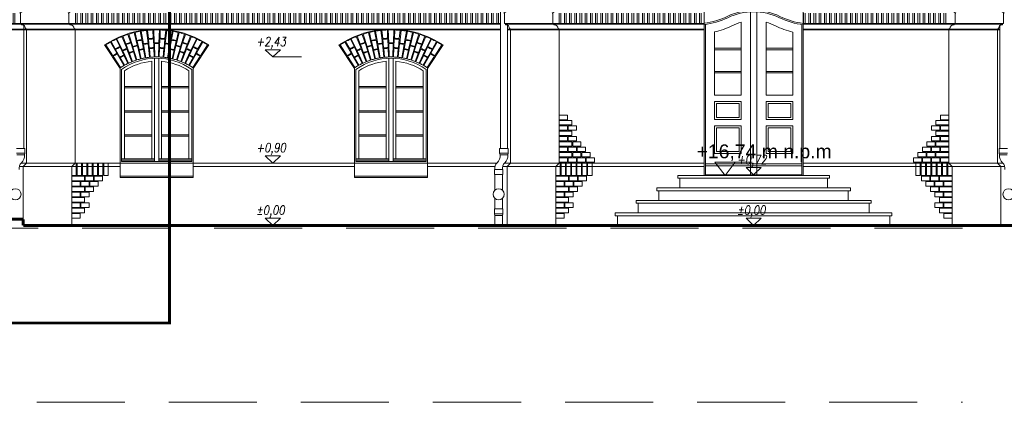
# Model space of a CAD drawing. Header units: millimetres. Extents: x 402 to 79005, y -7782 to 89952.
# Tile 381 of 426: x 46510 to 47930, y 29370 to 29922. Entities that reach past the tile are written whole.
import ezdxf

# ---------------------------------------------------------------- set-up
doc = ezdxf.new("R2010")
doc.units = ezdxf.units.MM
doc.header["$LTSCALE"] = 10
doc.linetypes.add('ACAD_ISO10W100', pattern=[18.5, 12, -3, 0.5, -3])
doc.linetypes.add('DASHED', pattern=[19.05, 12.7, -6.35])
doc.layers.get('0').update_dxf_attribs({"lineweight": 0})
for name, color, linetype, lineweight in [('0_A_GRANICA OPRACOWANIA', 1, 'Continuous', 0), ('kreski', 8, 'Continuous', 5), ('wzmiary', 1, 'ACAD_ISO10W100', 50)]:
    doc.layers.add(name, color=color, linetype=linetype, lineweight=lineweight)
doc.styles.add('ROMANS1', font='simplex.shx', dxfattribs={"width": 0.8, "oblique": 10})
doc.styles.add('ZAGOSP', font='txt', dxfattribs={"height": 0.8})

# ---------------------------------------------------------------- blocks, each defined once
blk = doc.blocks.new('A$C613D1E3E')
for p, q in [((39.1, 19.1), (-14.6, 19.1)), ((-14.6, 19.1), (0, 0)), ((14.6, 19.1), (0, 0))]:
    blk.add_line(p, q)
blk = doc.blocks.new('zw$5EF')
at = {"linetype": 'DASHED'}
for points in [[(712.2, -76), (712.2, -76), (-1766.2, -76)], [(-1766.2, -327), (-1766.2, -327), (712.2, -327)]]:
    blk.add_lwpolyline(points, dxfattribs=at)
blk.add_blockref('A$C613D1E3E', (369.5, 0))
at = {"insert": (523.4, 44.8, 0), "char_height": 20, "width": 434.431, "attachment_point": 3, "style": 'ZAGOSP'}
blk.add_mtext('{\\fArial|b0|i0|c238|p34;+16,74 m n.p.m}', dxfattribs=at)

msp = doc.modelspace()

# ---------------------------------------------------------------- hatches: boundary and pattern name
at = {"layer": 'kreski'}
h = msp.add_hatch(dxfattribs=at)
h.set_pattern_fill('ANSI32', color=8, scale=20, angle=45, style=0)
h.set_pattern_definition([(90, (45698.195, 31769.518), (-7.5, 1e-15), []), (90, (45700.695, 31772.018), (-7.5, 1e-15), [])])
h.paths.add_polyline_path([(45849.161, 29931.213), (45719.665, 29931.213), (45719.665, 29916.213), (45849.161, 29916.213)])
h.paths.add_polyline_path([(46506.05, 29931.213), (45933.28, 29931.213), (45933.28, 29916.213), (46506.05, 29916.213)])
h.paths.add_polyline_path([(46626.93, 29931.213), (46590.168, 29931.213), (46590.168, 29916.213), (46626.93, 29916.213)])
h.paths.add_polyline_path([(46944.614, 29931.213), (46626.93, 29931.213), (46626.93, 29916.213), (46944.614, 29916.213)])
h.paths.add_polyline_path([(47203.482, 29931.213), (46944.614, 29931.213), (46944.614, 29916.213), (47203.482, 29916.213)])
h.paths.add_polyline_path([(47497.172, 29931.213), (47288.172, 29931.213), (47288.172, 29916.213), (47497.172, 29916.213)])
h.paths.add_polyline_path([(47850.172, 29931.213), (47640.172, 29931.213), (47640.172, 29916.213), (47850.172, 29916.213)])

# ---------------------------------------------------------------- linework, layer by layer
for p, q in [((47497.172, 29959.703), (47497.172, 29697.213)), ((47640.172, 29959.703), (47640.172, 29697.213)), ((45933.28, 29916.213), (47203.482, 29916.213)), ((47203.482, 29915.213), (45933.28, 29915.213)), ((47203.482, 29908.213), (45933.28, 29908.213)), ((47203.482, 29907.213), (45933.28, 29907.213)), ((47209.172, 29916.213), (47497.172, 29916.213)), ((47497.172, 29915.213), (47210.672, 29915.213)), ((47497.172, 29908.213), (47213.482, 29908.213)), ((47497.172, 29907.213), (47213.482, 29907.213)), ((47497.172, 29916.213), (47432.172, 29916.213)), ((47499.172, 29915.144), (47499.172, 29697.213)), ((47638.172, 29914.814), (47638.172, 29697.213)), ((47640.172, 29916.213), (47705.172, 29916.213)), ((47640.172, 29916.213), (47929.172, 29916.213)), ((47640.172, 29915.213), (47927.672, 29915.213)), ((47640.172, 29908.213), (47923.862, 29908.213)), ((47640.172, 29907.213), (47923.862, 29907.213)), ((46655.168, 29694.213), (46655.168, 29852.543)), ((46760.168, 29694.213), (46760.168, 29852.543)), ((46993.168, 29694.213), (46993.168, 29852.543)), ((47098.168, 29694.213), (47098.168, 29852.543)), ((46760.168, 29799.693), (46760.168, 29807.373)), ((46505.371, 29736.356), (46517.771, 29736.356)), ((46505.371, 29729.478), (46517.771, 29729.478)), ((46506.071, 29726.814), (46517.071, 29726.814)), ((46517.771, 29729.478), (46517.071, 29726.814)), ((46517.771, 29736.356), (46517.771, 29729.478)), ((47202.379, 29736.356), (47202.379, 29729.478)), ((47202.379, 29736.356), (47214.779, 29736.356)), ((47202.379, 29729.478), (47203.079, 29726.814)), ((47202.379, 29729.478), (47214.779, 29729.478)), ((47203.079, 29726.814), (47214.079, 29726.814)), ((47214.779, 29729.478), (47214.079, 29726.814)), ((47214.779, 29736.356), (47214.779, 29729.478)), ((47934.965, 29736.356), (47922.565, 29736.356)), ((47922.565, 29736.356), (47922.565, 29729.478)), ((47922.565, 29729.478), (47923.265, 29726.814)), ((47934.965, 29729.478), (47922.565, 29729.478)), ((47934.265, 29726.814), (47923.265, 29726.814)), ((46655.168, 29710.213), (46509.664, 29710.213)), ((46655.168, 29715.213), (46512.21, 29715.213)), ((46655.168, 29715.213), (46760.168, 29715.213)), ((46993.168, 29715.213), (46760.168, 29715.213)), ((46993.168, 29710.213), (46760.168, 29710.213)), ((46993.168, 29715.213), (47098.168, 29715.213)), ((47198.217, 29715.213), (47098.168, 29715.213)), ((47195.671, 29710.213), (47098.168, 29710.213)), ((47497.172, 29710.213), (47206.671, 29710.213)), ((47497.172, 29715.213), (47209.217, 29715.213)), ((47928.127, 29715.213), (47640.172, 29715.213)), ((47930.673, 29710.213), (47640.172, 29710.213)), ((46760.168, 29694.213), (46655.168, 29694.213)), ((47098.168, 29694.213), (46993.168, 29694.213)), ((47195.392, 29705.802), (47194.692, 29705.802)), ((47194.692, 29705.802), (47194.692, 29698.802)), ((47194.692, 29698.802), (47207.092, 29698.802)), ((47195.392, 29705.802), (47206.392, 29705.802)), ((47195.392, 29698.802), (47195.392, 29675.856)), ((47206.392, 29705.802), (47207.092, 29705.802)), ((47206.392, 29698.802), (47206.392, 29676.136)), ((47207.092, 29705.802), (47207.092, 29698.802)), ((47459.172, 29697.213), (47568.672, 29697.213)), ((47459.172, 29693.213), (47459.172, 29697.213)), ((47678.172, 29697.213), (47568.672, 29697.213)), ((47678.172, 29693.213), (47678.172, 29697.213)), ((47459.172, 29693.213), (47568.672, 29693.213)), ((47462.172, 29679.213), (47462.172, 29693.213)), ((47678.172, 29693.213), (47568.672, 29693.213)), ((47675.172, 29679.213), (47675.172, 29693.213)), ((47568.672, 29679.213), (47429.172, 29679.213)), ((47429.172, 29679.213), (47429.172, 29675.213)), ((47568.672, 29675.213), (47429.172, 29675.213)), ((47432.172, 29675.213), (47432.172, 29661.213)), ((47568.672, 29679.213), (47459.172, 29679.213)), ((47568.672, 29679.213), (47678.172, 29679.213)), ((47568.672, 29679.213), (47708.172, 29679.213)), ((47568.672, 29675.213), (47708.172, 29675.213)), ((47705.172, 29675.213), (47705.172, 29661.213)), ((47708.172, 29679.213), (47708.172, 29675.213)), ((47195.392, 29664.534), (47195.392, 29649.181)), ((47206.392, 29664.254), (47206.392, 29649.181)), ((47568.672, 29661.213), (47399.172, 29661.213)), ((47399.172, 29661.213), (47399.172, 29657.213)), ((47568.672, 29657.213), (47399.172, 29657.213)), ((47402.172, 29657.213), (47402.172, 29643.213)), ((47429.172, 29661.213), (47568.672, 29661.213)), ((47708.172, 29661.213), (47568.672, 29661.213)), ((47568.672, 29661.213), (47738.172, 29661.213)), ((47568.672, 29657.213), (47738.172, 29657.213)), ((47735.172, 29657.213), (47735.172, 29643.213)), ((47738.172, 29661.213), (47738.172, 29657.213)), ((47195.392, 29649.181), (47194.692, 29649.181)), ((47194.692, 29649.181), (47194.692, 29642.181)), ((47194.692, 29642.181), (47195.392, 29639.517)), ((47194.692, 29642.181), (47207.092, 29642.181)), ((47195.392, 29649.181), (47206.392, 29649.181)), ((47195.392, 29639.517), (47195.392, 29625.213)), ((47195.392, 29639.517), (47206.392, 29639.517)), ((47206.392, 29649.181), (47207.092, 29649.181)), ((47207.092, 29642.181), (47206.392, 29639.517)), ((47206.392, 29639.517), (47206.392, 29625.213)), ((47207.092, 29649.181), (47207.092, 29642.181)), ((47568.672, 29643.213), (47369.172, 29643.213)), ((47369.172, 29643.213), (47369.172, 29639.213)), ((47568.672, 29639.213), (47369.172, 29639.213)), ((47372.172, 29639.213), (47372.172, 29625.213)), ((47399.172, 29643.213), (47568.672, 29643.213)), ((47738.172, 29643.213), (47568.672, 29643.213)), ((47568.672, 29643.213), (47768.172, 29643.213)), ((47568.672, 29639.213), (47768.172, 29639.213)), ((47765.172, 29639.213), (47765.172, 29625.213)), ((47768.172, 29643.213), (47768.172, 29639.213))]:
    msp.add_line(p, q)
at = {"color": 8}
for p, q in [((47497.172, 29907.213), (47432.172, 29907.213)), ((47640.172, 29907.213), (47705.172, 29907.213)), ((47638.172, 29714.213), (47499.172, 29714.213)), ((47638.172, 29711.213), (47499.172, 29711.213)), ((46760.168, 29696.213), (46655.168, 29696.213)), ((47098.168, 29696.213), (46993.168, 29696.213)), ((47638.172, 29698.213), (47499.172, 29698.213))]:
    msp.add_line(p, q, dxfattribs=at)
at = {"color": 7}
for p, q in [((46875.181, 29868.213), (46916.582, 29868.213)), ((46875.181, 29715.213), (46916.582, 29715.213)), ((47568.672, 29698.213), (47610.072, 29698.213)), ((46875.181, 29625.213), (46916.582, 29625.213))]:
    msp.add_line(p, q, dxfattribs=at)
for points in [[(47203.482, 29736.356), (47203.482, 31274.02), (47155.923, 31316.804), (47155.923, 31330.51)], [(46516.05, 29736.356), (46516.05, 29913.667)], [(46585.168, 29625.213), (46585.168, 29710.213), (46590.168, 29715.213), (46590.168, 29908.713)], [(47213.482, 29736.356), (47213.482, 29914.014)], [(47283.172, 29625.213), (47283.172, 29710.213), (47288.172, 29715.213), (47288.172, 29908.713)], [(47855.172, 29625.213), (47855.172, 29710.213), (47850.172, 29715.213), (47850.172, 29908.713)], [(47923.862, 29736.356), (47923.862, 29913.348)]]:
    msp.add_lwpolyline(points)
for points in [[(46520.165, 29907.213), (46520.165, 29908.713), (46518.665, 29908.713, 0.41421356), (46512.665, 29914.713), (46512.665, 29916.213), (46511.165, 29916.213), (46511.165, 29931.213), (46510.165, 29931.213), (46520.165, 29938.213)], [(47218.172, 29907.213), (47218.172, 29908.713), (47216.672, 29908.713, 0.41421356), (47210.672, 29914.713), (47210.672, 29916.213), (47209.172, 29916.213), (47209.172, 29931.213), (47208.172, 29931.213), (47218.172, 29938.213)], [(47920.172, 29907.213), (47920.172, 29908.713), (47921.672, 29908.713, -0.41421356), (47927.672, 29914.713), (47927.672, 29916.213), (47929.172, 29916.213), (47929.172, 29931.213), (47930.172, 29931.213), (47920.172, 29938.213)]]:
    msp.add_lwpolyline(points, format="xyb", dxfattribs=at)
for points in [[(46590.168, 29907.213), (46590.168, 29908.713), (46588.668, 29908.713, 0.41421356), (46582.668, 29914.713), (46582.668, 29916.213), (46581.168, 29916.213), (46581.168, 29931.213), (46580.168, 29931.213), (46590.168, 29938.213)], [(47288.172, 29907.213), (47288.172, 29908.713), (47286.672, 29908.713, 0.41421356), (47280.672, 29914.713), (47280.672, 29916.213), (47279.172, 29916.213), (47279.172, 29931.213), (47278.172, 29931.213), (47288.172, 29938.213)], [(47850.172, 29907.213), (47850.172, 29908.713), (47851.672, 29908.713, -0.41421356), (47857.672, 29914.713), (47857.672, 29916.213), (47859.172, 29916.213), (47859.172, 29931.213), (47860.172, 29931.213), (47850.172, 29938.213)]]:
    msp.add_lwpolyline(points, format="xyb")
at = {"color": 8}
for points in [[(47497.172, 29916.926, 0.08768499), (47530.654, 29926.602, -0.23216447), (47606.69, 29926.602, 0.08263312), (47640.172, 29916.561)], [(47497.172, 29914.915, 0.08821186), (47531.535, 29924.806, -0.23216447), (47605.809, 29924.806, 0.0832231), (47640.172, 29914.545)], [(47512.172, 29904.25, 0.05799338), (47537.263, 29913.136, -0.05029148), (47550.672, 29918.118)], [(47586.672, 29918.118, -0.05029148), (47600.081, 29913.136, 0.05506107), (47625.172, 29904.084, 0.05506107)]]:
    msp.add_lwpolyline(points, format="xyb", dxfattribs=at)
for points in [[(47564.172, 29933.308), (47564.172, 29698.213), (47573.172, 29698.213), (47573.172, 29933.308)], [(47499.172, 29915.144), (47499.172, 29697.213), (47638.172, 29697.213), (47638.172, 29914.814)], [(47512.172, 29904.25), (47512.172, 29812.936), (47550.672, 29812.936), (47550.672, 29918.118)], [(47625.172, 29904.084), (47625.172, 29812.936), (47586.672, 29812.936), (47586.672, 29918.118)], [(46704.668, 29866.161), (46704.668, 29717.213), (46710.668, 29717.213), (46710.668, 29866.161)], [(47042.668, 29866.161), (47042.668, 29717.213), (47048.668, 29717.213), (47048.668, 29866.161)]]:
    msp.add_lwpolyline(points, dxfattribs=at)
at = {"color": 7}
for points in [[(46515.165, 29625.213), (46515.165, 29710.213), (46520.165, 29715.213), (46520.165, 29908.713)], [(47213.172, 29625.213), (47213.172, 29710.213), (47218.172, 29715.213), (47218.172, 29908.713)], [(47925.172, 29625.213), (47925.172, 29710.213), (47920.172, 29715.213), (47920.172, 29908.713)]]:
    msp.add_lwpolyline(points, dxfattribs=at)
at = {"color": 8}
for points in [[(47512.172, 29878.624), (47550.672, 29878.624), (47550.672, 29880.624), (47512.172, 29880.624)], [(47586.672, 29878.624), (47625.172, 29878.624), (47625.172, 29880.624), (47586.672, 29880.624)], [(47512.172, 29845.048), (47550.672, 29845.048), (47550.672, 29847.048), (47512.172, 29847.048)], [(47586.672, 29845.048), (47625.172, 29845.048), (47625.172, 29847.048), (47586.672, 29847.048)], [(46700.668, 29823.422), (46661.168, 29823.422), (46661.168, 29825.422), (46700.668, 29825.422)], [(46714.668, 29823.422), (46754.168, 29823.422), (46754.168, 29825.422), (46714.668, 29825.422)], [(47038.668, 29823.422), (46999.168, 29823.422), (46999.168, 29825.422), (47038.668, 29825.422)], [(47052.668, 29823.422), (47092.168, 29823.422), (47092.168, 29825.422), (47052.668, 29825.422)], [(47550.672, 29803.936), (47512.172, 29803.936), (47512.172, 29777.936), (47550.672, 29777.936)], [(47547.672, 29800.936), (47515.172, 29800.936), (47515.172, 29780.936), (47547.672, 29780.936)], [(47625.172, 29803.936), (47586.672, 29803.936), (47586.672, 29777.936), (47625.172, 29777.936)], [(47622.172, 29800.936), (47589.672, 29800.936), (47589.672, 29780.936), (47622.172, 29780.936)], [(46700.668, 29788.686), (46661.168, 29788.686), (46661.168, 29790.686), (46700.668, 29790.686)], [(46714.668, 29788.686), (46754.168, 29788.686), (46754.168, 29790.686), (46714.668, 29790.686)], [(47038.668, 29788.686), (46999.168, 29788.686), (46999.168, 29790.686), (47038.668, 29790.686)], [(47052.668, 29788.686), (47092.168, 29788.686), (47092.168, 29790.686), (47052.668, 29790.686)], [(47550.672, 29768.936), (47512.172, 29768.936), (47512.172, 29728.936), (47550.672, 29728.936)], [(47547.672, 29765.936), (47515.172, 29765.936), (47515.172, 29731.936), (47547.672, 29731.936)], [(47625.172, 29768.936), (47586.672, 29768.936), (47586.672, 29728.936), (47625.172, 29728.936)], [(47622.172, 29765.936), (47589.672, 29765.936), (47589.672, 29731.936), (47622.172, 29731.936)], [(46700.668, 29753.949), (46661.168, 29753.949), (46661.168, 29755.949), (46700.668, 29755.949)], [(46714.668, 29753.949), (46754.168, 29753.949), (46754.168, 29755.949), (46714.668, 29755.949)], [(47038.668, 29753.949), (46999.168, 29753.949), (46999.168, 29755.949), (47038.668, 29755.949)], [(47052.668, 29753.949), (47092.168, 29753.949), (47092.168, 29755.949), (47052.668, 29755.949)], [(46657.168, 29719.213), (46704.668, 29719.213), (46704.668, 29721.213), (46657.168, 29721.213)], [(46710.668, 29719.213), (46758.168, 29719.213), (46758.168, 29721.213), (46710.668, 29721.213)], [(46995.168, 29719.213), (47042.668, 29719.213), (47042.668, 29721.213), (46995.168, 29721.213)], [(47048.668, 29719.213), (47096.168, 29719.213), (47096.168, 29721.213), (47048.668, 29721.213)]]:
    msp.add_lwpolyline(points, close=True, dxfattribs=at)
for points in [[(46657.168, 29717.213), (46657.168, 29850.184, -0.3174035), (46758.168, 29850.184), (46758.168, 29717.213)], [(46995.168, 29717.213), (46995.168, 29850.184, -0.3174035), (47096.168, 29850.184), (47096.168, 29717.213)], [(46700.668, 29721.213), (46700.668, 29861.919, 0.12723935), (46661.168, 29848.08), (46661.168, 29721.213)], [(46714.668, 29721.213), (46714.668, 29861.919, -0.12723935), (46754.168, 29848.08), (46754.168, 29721.213)], [(47038.668, 29721.213), (47038.668, 29861.919, 0.12723935), (46999.168, 29848.08), (46999.168, 29721.213)], [(47052.668, 29721.213), (47052.668, 29861.919, -0.12723935), (47092.168, 29848.08), (47092.168, 29721.213)]]:
    msp.add_lwpolyline(points, format="xyb", close=True, dxfattribs=at)
at = {"const_width": 4}
for points in [[(45924.165, 29634.213), (45924.165, 29634.213), (46515.165, 29634.213)], [(46515.165, 29634.213), (46515.165, 29625.213)], [(46515.165, 29625.213), (48588.176, 29625.213)]]:
    msp.add_lwpolyline(points, dxfattribs=at)
for centre in [(46504.033, 29670.195), (47201.04, 29670.195), (47936.304, 29670.195)]:
    msp.add_circle(centre, 7.997)
for centre, radius, start, end in [((46707.668, 29772.41), 95.8, 56.76881, 123.23119), ((47045.668, 29772.41), 95.8, 56.76881, 123.23119), ((46504.112, 29725.536), 13.023, 310.822696, 5.62966), ((47190.119, 29725.536), 13.023, 310.822696, 5.62966), ((47201.119, 29725.536), 13.023, 310.822696, 5.62966), ((47936.225, 29725.536), 13.023, 174.37034, 229.177304), ((46521.688, 29707.239), 12.387, 137.030212, 186.661923), ((47207.695, 29707.239), 12.387, 137.030212, 186.661923), ((47218.695, 29707.239), 12.387, 137.030212, 186.661923), ((47918.649, 29707.239), 12.387, 353.338077, 42.969788)]:
    msp.add_arc(centre, radius, start, end)
at = {"layer": '0_A_GRANICA OPRACOWANIA', "color": 1, "linetype": 'DASHED', "const_width": 4}
msp.add_lwpolyline([(45708.037, 29484.415), (46726.168, 29484.415), (46726.168, 31373.026), (45708.037, 31373.026)], close=True, dxfattribs=at)
at = {"layer": 'kreski'}
for p, q in [((46702.372, 29907.109), (46702.844, 29895.118)), ((46703.77, 29907.156), (46704.305, 29888.664)), ((46711.567, 29907.156), (46711.032, 29888.664)), ((46712.965, 29907.109), (46712.493, 29895.118)), ((47040.372, 29907.109), (47040.844, 29895.118)), ((47041.77, 29907.156), (47042.305, 29888.664)), ((47049.567, 29907.156), (47049.032, 29888.664)), ((47050.965, 29907.109), (47050.493, 29895.118)), ((46649.162, 29893.852), (46654.371, 29883.042)), ((46658.282, 29877.704), (46650.425, 29894.453)), ((46657.583, 29897.561), (46664.458, 29880.386)), ((46663.228, 29886.888), (46658.884, 29898.074)), ((46666.238, 29900.687), (46669.927, 29889.268)), ((46673.075, 29883.448), (46667.571, 29901.11)), ((46675.086, 29903.215), (46679.558, 29885.264)), ((46679.224, 29891.873), (46676.444, 29903.546)), ((46684.085, 29905.134), (46686.185, 29893.319)), ((46688.511, 29887.124), (46685.464, 29905.371)), ((46693.195, 29906.433), (46695.182, 29888.04)), ((46695.751, 29894.633), (46694.586, 29906.576)), ((46697.061, 29881.197), (46695.848, 29893.638)), ((46702.883, 29894.119), (46703.374, 29881.628)), ((46712.454, 29894.119), (46711.963, 29881.628)), ((46718.276, 29881.197), (46719.489, 29893.638)), ((46719.586, 29894.633), (46720.751, 29906.576)), ((46722.142, 29906.433), (46720.155, 29888.04)), ((46726.826, 29887.124), (46729.873, 29905.371)), ((46731.252, 29905.134), (46729.152, 29893.319)), ((46740.251, 29903.215), (46735.779, 29885.264)), ((46736.113, 29891.873), (46738.893, 29903.546)), ((46742.262, 29883.448), (46747.766, 29901.11)), ((46749.099, 29900.687), (46745.41, 29889.268)), ((46757.754, 29897.561), (46750.879, 29880.386)), ((46752.109, 29886.888), (46756.453, 29898.074)), ((46757.055, 29877.704), (46764.912, 29894.453)), ((46766.175, 29893.852), (46760.966, 29883.042)), ((46987.162, 29893.852), (46992.371, 29883.042)), ((46996.282, 29877.704), (46988.425, 29894.453)), ((46995.583, 29897.561), (47002.458, 29880.386)), ((47001.228, 29886.888), (46996.884, 29898.074)), ((47004.238, 29900.687), (47007.927, 29889.268)), ((47011.075, 29883.448), (47005.571, 29901.11)), ((47013.086, 29903.215), (47017.558, 29885.264)), ((47017.224, 29891.873), (47014.444, 29903.546)), ((47022.085, 29905.134), (47024.185, 29893.319)), ((47026.511, 29887.124), (47023.464, 29905.371)), ((47031.195, 29906.433), (47033.182, 29888.04)), ((47033.751, 29894.633), (47032.586, 29906.576)), ((47035.061, 29881.197), (47033.848, 29893.638)), ((47040.883, 29894.119), (47041.374, 29881.628)), ((47050.454, 29894.119), (47049.963, 29881.628)), ((47056.276, 29881.197), (47057.489, 29893.638)), ((47057.586, 29894.633), (47058.751, 29906.576)), ((47060.142, 29906.433), (47058.155, 29888.04)), ((47064.826, 29887.124), (47067.873, 29905.371)), ((47069.252, 29905.134), (47067.152, 29893.319)), ((47078.251, 29903.215), (47073.779, 29885.264)), ((47074.113, 29891.873), (47076.893, 29903.546)), ((47080.262, 29883.448), (47085.766, 29901.11)), ((47087.099, 29900.687), (47083.41, 29889.268)), ((47095.754, 29897.561), (47088.879, 29880.386)), ((47090.109, 29886.888), (47094.453, 29898.074)), ((47095.055, 29877.704), (47102.912, 29894.453)), ((47104.175, 29893.852), (47098.966, 29883.042)), ((46632.535, 29885.531), (46655.168, 29851.46)), ((46644.333, 29869.951), (46634.257, 29885.466)), ((46641.013, 29889.577), (46650.162, 29873.498)), ((46648.058, 29879.772), (46642.232, 29890.262)), ((46654.613, 29867.969), (46648.544, 29878.897)), ((46654.805, 29882.141), (46660.231, 29870.88)), ((46668.114, 29874.303), (46663.59, 29885.956)), ((46664.829, 29879.458), (46672.076, 29861.354)), ((46670.234, 29888.317), (46674.076, 29876.422)), ((46679.173, 29863.876), (46673.372, 29882.493)), ((46682.352, 29878.74), (46679.456, 29890.9)), ((46679.8, 29884.294), (46684.514, 29865.372)), ((46686.36, 29892.334), (46688.547, 29880.027)), ((46691.889, 29866.904), (46688.676, 29886.138)), ((46688.722, 29879.042), (46690.909, 29866.735)), ((46695.289, 29887.046), (46697.383, 29867.659)), ((46698.372, 29867.761), (46697.158, 29880.202)), ((46703.413, 29880.629), (46703.905, 29868.139)), ((46704.334, 29887.665), (46704.898, 29868.173)), ((46711.003, 29887.665), (46710.439, 29868.173)), ((46711.923, 29880.629), (46711.432, 29868.139)), ((46716.965, 29867.761), (46718.179, 29880.202)), ((46720.048, 29887.046), (46717.954, 29867.659)), ((46723.448, 29866.904), (46726.661, 29886.138)), ((46726.615, 29879.042), (46724.428, 29866.735)), ((46728.977, 29892.334), (46726.79, 29880.027)), ((46735.537, 29884.294), (46730.823, 29865.372)), ((46732.985, 29878.74), (46735.881, 29890.9)), ((46736.164, 29863.876), (46741.965, 29882.493)), ((46745.103, 29888.317), (46741.261, 29876.422)), ((46750.507, 29879.458), (46743.261, 29861.354)), ((46747.223, 29874.303), (46751.747, 29885.956)), ((46760.532, 29882.141), (46755.106, 29870.88)), ((46782.802, 29885.531), (46760.168, 29851.46)), ((46760.724, 29867.969), (46766.793, 29878.897)), ((46774.323, 29889.577), (46765.174, 29873.498)), ((46767.278, 29879.772), (46773.104, 29890.262)), ((46771.004, 29869.951), (46781.08, 29885.466)), ((46970.535, 29885.531), (46993.168, 29851.46)), ((46982.333, 29869.951), (46972.257, 29885.466)), ((46979.013, 29889.577), (46988.162, 29873.498)), ((46986.058, 29879.772), (46980.232, 29890.262)), ((46992.613, 29867.969), (46986.544, 29878.897)), ((46992.805, 29882.141), (46998.231, 29870.88)), ((47006.114, 29874.303), (47001.59, 29885.956)), ((47002.829, 29879.458), (47010.076, 29861.354)), ((47008.234, 29888.317), (47012.076, 29876.422)), ((47017.173, 29863.876), (47011.372, 29882.493)), ((47020.352, 29878.74), (47017.456, 29890.9)), ((47017.8, 29884.294), (47022.514, 29865.372)), ((47024.36, 29892.334), (47026.547, 29880.027)), ((47029.889, 29866.904), (47026.676, 29886.138)), ((47026.722, 29879.042), (47028.909, 29866.735)), ((47033.289, 29887.046), (47035.383, 29867.659)), ((47036.372, 29867.761), (47035.158, 29880.202)), ((47041.413, 29880.629), (47041.905, 29868.139)), ((47042.334, 29887.665), (47042.898, 29868.173)), ((47049.003, 29887.665), (47048.439, 29868.173)), ((47049.923, 29880.629), (47049.432, 29868.139)), ((47054.965, 29867.761), (47056.179, 29880.202)), ((47058.048, 29887.046), (47055.954, 29867.659)), ((47061.448, 29866.904), (47064.661, 29886.138)), ((47064.615, 29879.042), (47062.428, 29866.735)), ((47066.977, 29892.334), (47064.79, 29880.027)), ((47073.537, 29884.294), (47068.823, 29865.372)), ((47070.985, 29878.74), (47073.881, 29890.9)), ((47074.164, 29863.876), (47079.965, 29882.493)), ((47083.103, 29888.317), (47079.261, 29876.422)), ((47088.507, 29879.458), (47081.261, 29861.354)), ((47085.223, 29874.303), (47089.747, 29885.956)), ((47098.532, 29882.141), (47093.106, 29870.88)), ((47120.802, 29885.531), (47098.168, 29851.46)), ((47098.724, 29867.969), (47104.793, 29878.897)), ((47112.323, 29889.577), (47103.174, 29873.498)), ((47105.278, 29879.772), (47111.104, 29890.262)), ((47109.004, 29869.951), (47119.08, 29885.466)), ((46655.499, 29852.758), (46644.878, 29869.112)), ((46650.657, 29872.629), (46660.301, 29855.68)), ((46661.167, 29856.167), (46655.098, 29867.095)), ((46666.989, 29859.145), (46658.707, 29876.799)), ((46660.665, 29869.979), (46666.091, 29858.718)), ((46673, 29861.719), (46668.476, 29873.371)), ((46674.384, 29875.47), (46678.226, 29863.575)), ((46685.479, 29865.607), (46682.584, 29877.767)), ((46729.858, 29865.607), (46732.753, 29877.767)), ((46740.953, 29875.47), (46737.111, 29863.575)), ((46742.337, 29861.719), (46746.861, 29873.371)), ((46748.348, 29859.145), (46756.63, 29876.799)), ((46754.672, 29869.979), (46749.246, 29858.718)), ((46754.17, 29856.167), (46760.239, 29867.095)), ((46764.68, 29872.629), (46755.036, 29855.68)), ((46759.838, 29852.758), (46770.459, 29869.112)), ((46993.499, 29852.758), (46982.878, 29869.112)), ((46988.657, 29872.629), (46998.301, 29855.68)), ((46999.167, 29856.167), (46993.098, 29867.095)), ((47004.989, 29859.145), (46996.707, 29876.799)), ((46998.665, 29869.979), (47004.091, 29858.718)), ((47011, 29861.719), (47006.476, 29873.371)), ((47012.384, 29875.47), (47016.226, 29863.575)), ((47023.479, 29865.607), (47020.584, 29877.767)), ((47067.858, 29865.607), (47070.753, 29877.767)), ((47078.953, 29875.47), (47075.111, 29863.575)), ((47080.337, 29861.719), (47084.861, 29873.371)), ((47086.348, 29859.145), (47094.63, 29876.799)), ((47092.672, 29869.979), (47087.246, 29858.718)), ((47092.17, 29856.167), (47098.239, 29867.095)), ((47102.68, 29872.629), (47093.036, 29855.68)), ((47097.838, 29852.758), (47108.459, 29869.112))]:
    msp.add_line(p, q, dxfattribs=at)
for points in [[(47288.172, 29777.568), (47300.172, 29777.568), (47300.172, 29784.068), (47288.172, 29784.068)], [(47850.172, 29777.568), (47838.172, 29777.568), (47838.172, 29784.068), (47850.172, 29784.068)], [(47288.172, 29770.153), (47306.672, 29770.153), (47306.672, 29776.653), (47288.172, 29776.653)], [(47288.172, 29762.473), (47300.172, 29762.473), (47300.172, 29768.973), (47288.172, 29768.973)], [(47301.172, 29762.473), (47313.172, 29762.473), (47313.172, 29768.973), (47301.172, 29768.973)], [(47837.172, 29762.473), (47825.172, 29762.473), (47825.172, 29768.973), (47837.172, 29768.973)], [(47850.172, 29770.153), (47831.672, 29770.153), (47831.672, 29776.653), (47850.172, 29776.653)], [(47850.172, 29762.473), (47838.172, 29762.473), (47838.172, 29768.973), (47850.172, 29768.973)], [(47288.172, 29754.793), (47306.672, 29754.793), (47306.672, 29761.293), (47288.172, 29761.293)], [(47288.172, 29747.113), (47300.172, 29747.113), (47300.172, 29753.613), (47288.172, 29753.613)], [(47301.172, 29747.113), (47313.172, 29747.113), (47313.172, 29753.613), (47301.172, 29753.613)], [(47837.172, 29747.113), (47825.172, 29747.113), (47825.172, 29753.613), (47837.172, 29753.613)], [(47850.172, 29754.793), (47831.672, 29754.793), (47831.672, 29761.293), (47850.172, 29761.293)], [(47850.172, 29747.113), (47838.172, 29747.113), (47838.172, 29753.613), (47850.172, 29753.613)], [(47288.172, 29739.433), (47306.672, 29739.433), (47306.672, 29745.933), (47288.172, 29745.933)], [(47288.172, 29731.753), (47300.172, 29731.753), (47300.172, 29738.253), (47288.172, 29738.253)], [(47301.172, 29731.753), (47313.172, 29731.753), (47313.172, 29738.253), (47301.172, 29738.253)], [(47307.672, 29739.433), (47319.672, 29739.433), (47319.672, 29745.933), (47307.672, 29745.933)], [(47314.172, 29731.753), (47326.172, 29731.753), (47326.172, 29738.253), (47314.172, 29738.253)], [(47824.172, 29731.753), (47812.172, 29731.753), (47812.172, 29738.253), (47824.172, 29738.253)], [(47830.672, 29739.433), (47818.672, 29739.433), (47818.672, 29745.933), (47830.672, 29745.933)], [(47837.172, 29731.753), (47825.172, 29731.753), (47825.172, 29738.253), (47837.172, 29738.253)], [(47850.172, 29739.433), (47831.672, 29739.433), (47831.672, 29745.933), (47850.172, 29745.933)], [(47850.172, 29731.753), (47838.172, 29731.753), (47838.172, 29738.253), (47850.172, 29738.253)], [(47288.172, 29724.073), (47306.672, 29724.073), (47306.672, 29730.573), (47288.172, 29730.573)], [(47288.172, 29716.393), (47300.172, 29716.393), (47300.172, 29722.893), (47288.172, 29722.893)], [(47301.172, 29716.393), (47313.172, 29716.393), (47313.172, 29722.893), (47301.172, 29722.893)], [(47307.672, 29724.073), (47319.672, 29724.073), (47319.672, 29730.573), (47307.672, 29730.573)], [(47314.172, 29716.393), (47326.172, 29716.393), (47326.172, 29722.893), (47314.172, 29722.893)], [(47320.672, 29724.073), (47332.672, 29724.073), (47332.672, 29730.573), (47320.672, 29730.573)], [(47327.172, 29716.393), (47339.172, 29716.393), (47339.172, 29722.893), (47327.172, 29722.893)], [(47811.172, 29716.393), (47799.172, 29716.393), (47799.172, 29722.893), (47811.172, 29722.893)], [(47817.672, 29724.073), (47805.672, 29724.073), (47805.672, 29730.573), (47817.672, 29730.573)], [(47824.172, 29716.393), (47812.172, 29716.393), (47812.172, 29722.893), (47824.172, 29722.893)], [(47830.672, 29724.073), (47818.672, 29724.073), (47818.672, 29730.573), (47830.672, 29730.573)], [(47837.172, 29716.393), (47825.172, 29716.393), (47825.172, 29722.893), (47837.172, 29722.893)], [(47850.172, 29724.073), (47831.672, 29724.073), (47831.672, 29730.573), (47850.172, 29730.573)], [(47850.172, 29716.393), (47838.172, 29716.393), (47838.172, 29722.893), (47850.172, 29722.893)], [(46590.168, 29715.213), (46591.668, 29715.213), (46591.668, 29697.213), (46585.168, 29697.213), (46585.168, 29710.213)], [(46599.348, 29715.213), (46599.348, 29697.213), (46592.848, 29697.213), (46592.848, 29715.213)], [(46607.028, 29715.213), (46607.028, 29697.213), (46600.528, 29697.213), (46600.528, 29715.213)], [(46614.708, 29715.213), (46614.708, 29697.213), (46608.208, 29697.213), (46608.208, 29715.213)], [(46622.388, 29715.213), (46622.388, 29697.213), (46615.888, 29697.213), (46615.888, 29715.213)], [(46630.068, 29715.213), (46630.068, 29697.213), (46623.568, 29697.213), (46623.568, 29715.213)], [(46637.748, 29715.213), (46637.748, 29697.213), (46631.248, 29697.213), (46631.248, 29715.213)], [(47288.172, 29715.213), (47289.672, 29715.213), (47289.672, 29697.213), (47283.172, 29697.213), (47283.172, 29710.213)], [(47297.352, 29715.213), (47297.352, 29697.213), (47290.852, 29697.213), (47290.852, 29715.213)], [(47305.032, 29715.213), (47305.032, 29697.213), (47298.532, 29697.213), (47298.532, 29715.213)], [(47312.712, 29715.213), (47312.712, 29697.213), (47306.212, 29697.213), (47306.212, 29715.213)], [(47320.392, 29715.213), (47320.392, 29697.213), (47313.892, 29697.213), (47313.892, 29715.213)], [(47328.072, 29715.213), (47328.072, 29697.213), (47321.572, 29697.213), (47321.572, 29715.213)], [(47335.752, 29715.213), (47335.752, 29697.213), (47329.252, 29697.213), (47329.252, 29715.213)], [(47802.592, 29715.213), (47802.592, 29697.213), (47809.092, 29697.213), (47809.092, 29715.213)], [(47810.272, 29715.213), (47810.272, 29697.213), (47816.772, 29697.213), (47816.772, 29715.213)], [(47817.952, 29715.213), (47817.952, 29697.213), (47824.452, 29697.213), (47824.452, 29715.213)], [(47825.632, 29715.213), (47825.632, 29697.213), (47832.132, 29697.213), (47832.132, 29715.213)], [(47833.312, 29715.213), (47833.312, 29697.213), (47839.812, 29697.213), (47839.812, 29715.213)], [(47840.992, 29715.213), (47840.992, 29697.213), (47847.492, 29697.213), (47847.492, 29715.213)], [(47850.172, 29715.213), (47848.672, 29715.213), (47848.672, 29697.213), (47855.172, 29697.213), (47855.172, 29710.213)], [(46585.168, 29689.533), (46603.668, 29689.533), (46603.668, 29696.033), (46585.168, 29696.033)], [(46616.668, 29689.533), (46604.668, 29689.533), (46604.668, 29696.033), (46616.668, 29696.033)], [(46629.668, 29689.533), (46617.668, 29689.533), (46617.668, 29696.033), (46629.668, 29696.033)], [(47283.172, 29689.533), (47301.672, 29689.533), (47301.672, 29696.033), (47283.172, 29696.033)], [(47314.672, 29689.533), (47302.672, 29689.533), (47302.672, 29696.033), (47314.672, 29696.033)], [(47327.672, 29689.533), (47315.672, 29689.533), (47315.672, 29696.033), (47327.672, 29696.033)], [(47810.672, 29689.533), (47822.672, 29689.533), (47822.672, 29696.033), (47810.672, 29696.033)], [(47823.672, 29689.533), (47835.672, 29689.533), (47835.672, 29696.033), (47823.672, 29696.033)], [(47855.172, 29689.533), (47836.672, 29689.533), (47836.672, 29696.033), (47855.172, 29696.033)], [(46597.168, 29681.853), (46585.168, 29681.853), (46585.168, 29688.353), (46597.168, 29688.353)], [(46585.168, 29674.173), (46603.668, 29674.173), (46603.668, 29680.673), (46585.168, 29680.673)], [(46610.168, 29681.853), (46598.168, 29681.853), (46598.168, 29688.353), (46610.168, 29688.353)], [(46616.668, 29674.173), (46604.668, 29674.173), (46604.668, 29680.673), (46616.668, 29680.673)], [(46623.168, 29681.853), (46611.168, 29681.853), (46611.168, 29688.353), (46623.168, 29688.353)], [(47295.172, 29681.853), (47283.172, 29681.853), (47283.172, 29688.353), (47295.172, 29688.353)], [(47283.172, 29674.173), (47301.672, 29674.173), (47301.672, 29680.673), (47283.172, 29680.673)], [(47308.172, 29681.853), (47296.172, 29681.853), (47296.172, 29688.353), (47308.172, 29688.353)], [(47314.672, 29674.173), (47302.672, 29674.173), (47302.672, 29680.673), (47314.672, 29680.673)], [(47321.172, 29681.853), (47309.172, 29681.853), (47309.172, 29688.353), (47321.172, 29688.353)], [(47817.172, 29681.853), (47829.172, 29681.853), (47829.172, 29688.353), (47817.172, 29688.353)], [(47823.672, 29674.173), (47835.672, 29674.173), (47835.672, 29680.673), (47823.672, 29680.673)], [(47830.172, 29681.853), (47842.172, 29681.853), (47842.172, 29688.353), (47830.172, 29688.353)], [(47855.172, 29674.173), (47836.672, 29674.173), (47836.672, 29680.673), (47855.172, 29680.673)], [(47843.172, 29681.853), (47855.172, 29681.853), (47855.172, 29688.353), (47843.172, 29688.353)], [(46597.168, 29666.493), (46585.168, 29666.493), (46585.168, 29672.993), (46597.168, 29672.993)], [(46610.168, 29666.493), (46598.168, 29666.493), (46598.168, 29672.993), (46610.168, 29672.993)], [(47295.172, 29666.493), (47283.172, 29666.493), (47283.172, 29672.993), (47295.172, 29672.993)], [(47308.172, 29666.493), (47296.172, 29666.493), (47296.172, 29672.993), (47308.172, 29672.993)], [(47830.172, 29666.493), (47842.172, 29666.493), (47842.172, 29672.993), (47830.172, 29672.993)], [(47843.172, 29666.493), (47855.172, 29666.493), (47855.172, 29672.993), (47843.172, 29672.993)], [(46585.168, 29658.813), (46603.668, 29658.813), (46603.668, 29665.313), (46585.168, 29665.313)], [(46597.168, 29651.133), (46585.168, 29651.133), (46585.168, 29657.633), (46597.168, 29657.633)], [(46610.168, 29651.133), (46598.168, 29651.133), (46598.168, 29657.633), (46610.168, 29657.633)], [(47283.172, 29658.813), (47301.672, 29658.813), (47301.672, 29665.313), (47283.172, 29665.313)], [(47295.172, 29651.133), (47283.172, 29651.133), (47283.172, 29657.633), (47295.172, 29657.633)], [(47308.172, 29651.133), (47296.172, 29651.133), (47296.172, 29657.633), (47308.172, 29657.633)], [(47830.172, 29651.133), (47842.172, 29651.133), (47842.172, 29657.633), (47830.172, 29657.633)], [(47855.172, 29658.813), (47836.672, 29658.813), (47836.672, 29665.313), (47855.172, 29665.313)], [(47843.172, 29651.133), (47855.172, 29651.133), (47855.172, 29657.633), (47843.172, 29657.633)], [(46585.168, 29643.453), (46603.668, 29643.453), (46603.668, 29649.953), (46585.168, 29649.953)], [(46597.168, 29635.773), (46585.168, 29635.773), (46585.168, 29642.273), (46597.168, 29642.273)], [(47283.172, 29643.453), (47301.672, 29643.453), (47301.672, 29649.953), (47283.172, 29649.953)], [(47295.172, 29635.773), (47283.172, 29635.773), (47283.172, 29642.273), (47295.172, 29642.273)], [(47855.172, 29643.453), (47836.672, 29643.453), (47836.672, 29649.953), (47855.172, 29649.953)], [(47843.172, 29635.773), (47855.172, 29635.773), (47855.172, 29642.273), (47843.172, 29642.273)]]:
    msp.add_lwpolyline(points, close=True, dxfattribs=at)
for centre, radius, start, end in [((46707.668, 29772.432), 135.781, 96.958003, 123.596744), ((46707.668, 29772.432), 134.781, 92.252073, 95.570096), ((46707.668, 29772.432), 134.781, 88.342404, 91.657596), ((46707.668, 29772.432), 134.781, 84.429904, 87.747927), ((46707.668, 29772.432), 135.781, 56.403256, 83.041997), ((47045.668, 29772.432), 135.781, 96.958003, 123.596744), ((47045.668, 29772.432), 134.781, 92.252073, 95.570096), ((47045.668, 29772.432), 134.781, 88.342404, 91.657596), ((47045.668, 29772.432), 134.781, 84.429904, 87.747927), ((47045.668, 29772.432), 135.781, 56.403256, 83.041997), ((46707.668, 29772.432), 134.781, 115.727073, 119.045096), ((46707.668, 29772.432), 134.781, 111.814573, 115.132596), ((46707.668, 29772.432), 134.781, 107.902073, 111.220096), ((46707.668, 29772.432), 134.781, 103.989573, 107.307596), ((46707.668, 29772.432), 134.781, 100.077073, 103.395096), ((46707.668, 29772.432), 122.781, 100.077073, 103.395096), ((46707.668, 29772.432), 134.781, 96.164573, 99.482596), ((46707.668, 29772.432), 122.781, 92.252073, 95.570096), ((46707.668, 29772.432), 121.781, 92.252073, 95.570096), ((46707.668, 29772.432), 121.781, 84.429904, 87.747927), ((46707.668, 29772.432), 122.781, 84.429904, 87.747927), ((46707.668, 29772.432), 134.781, 80.517404, 83.835427), ((46707.668, 29772.432), 122.781, 76.604904, 79.922927), ((46707.668, 29772.432), 134.781, 76.604904, 79.922927), ((46707.668, 29772.432), 134.781, 72.692404, 76.010427), ((46707.668, 29772.432), 134.781, 68.779904, 72.097927), ((46707.668, 29772.432), 134.781, 64.867404, 68.185427), ((46707.668, 29772.432), 134.781, 60.954904, 64.272927), ((47045.668, 29772.432), 134.781, 115.727073, 119.045096), ((47045.668, 29772.432), 134.781, 111.814573, 115.132596), ((47045.668, 29772.432), 134.781, 107.902073, 111.220096), ((47045.668, 29772.432), 134.781, 103.989573, 107.307596), ((47045.668, 29772.432), 134.781, 100.077073, 103.395096), ((47045.668, 29772.432), 122.781, 100.077073, 103.395096), ((47045.668, 29772.432), 134.781, 96.164573, 99.482596), ((47045.668, 29772.432), 122.781, 92.252073, 95.570096), ((47045.668, 29772.432), 121.781, 92.252073, 95.570096), ((47045.668, 29772.432), 121.781, 84.429904, 87.747927), ((47045.668, 29772.432), 122.781, 84.429904, 87.747927), ((47045.668, 29772.432), 134.781, 80.517404, 83.835427), ((47045.668, 29772.432), 122.781, 76.604904, 79.922927), ((47045.668, 29772.432), 134.781, 76.604904, 79.922927), ((47045.668, 29772.432), 134.781, 72.692404, 76.010427), ((47045.668, 29772.432), 134.781, 68.779904, 72.097927), ((47045.668, 29772.432), 134.781, 64.867404, 68.185427), ((47045.668, 29772.432), 134.781, 60.954904, 64.272927), ((46707.668, 29772.432), 134.781, 119.639573, 123.002266), ((46707.668, 29772.432), 122.781, 115.727073, 119.045096), ((46707.668, 29772.432), 121.781, 115.727073, 119.045096), ((46707.668, 29772.432), 116.281, 111.814573, 115.132596), ((46707.668, 29772.432), 115.281, 111.814573, 115.132596), ((46707.668, 29772.432), 122.781, 107.902073, 111.220096), ((46707.668, 29772.432), 121.781, 107.902073, 111.220096), ((46707.668, 29772.432), 116.281, 103.989573, 107.307596), ((46707.668, 29772.432), 115.281, 103.989573, 107.307596), ((46707.668, 29772.432), 121.781, 100.077073, 103.395096), ((46707.668, 29772.432), 109.281, 100.077073, 103.395096), ((46707.668, 29772.432), 108.281, 100.077073, 103.395096), ((46707.668, 29772.432), 116.281, 96.164573, 99.482596), ((46707.668, 29772.432), 115.281, 96.164573, 99.482596), ((46707.668, 29772.432), 109.281, 92.252073, 95.570096), ((46707.668, 29772.432), 108.281, 92.252073, 95.570096), ((46707.668, 29772.432), 116.281, 88.342404, 91.657596), ((46707.668, 29772.432), 115.281, 88.342404, 91.657596), ((46707.668, 29772.432), 108.281, 84.429904, 87.747927), ((46707.668, 29772.432), 109.281, 84.429904, 87.747927), ((46707.668, 29772.432), 115.281, 80.517404, 83.835427), ((46707.668, 29772.432), 116.281, 80.517404, 83.835427), ((46707.668, 29772.432), 108.281, 76.604904, 79.922927), ((46707.668, 29772.432), 109.281, 76.604904, 79.922927), ((46707.668, 29772.432), 121.781, 76.604904, 79.922927), ((46707.668, 29772.432), 115.281, 72.692404, 76.010427), ((46707.668, 29772.432), 116.281, 72.692404, 76.010427), ((46707.668, 29772.432), 121.781, 68.779904, 72.097927), ((46707.668, 29772.432), 122.781, 68.779904, 72.097927), ((46707.668, 29772.432), 115.281, 64.867404, 68.185427), ((46707.668, 29772.432), 116.281, 64.867404, 68.185427), ((46707.668, 29772.432), 121.781, 60.954904, 64.272927), ((46707.668, 29772.432), 122.781, 60.954904, 64.272927), ((46707.668, 29772.432), 134.781, 56.997734, 60.360427), ((47045.668, 29772.432), 134.781, 119.639573, 123.002266), ((47045.668, 29772.432), 122.781, 115.727073, 119.045096), ((47045.668, 29772.432), 121.781, 115.727073, 119.045096), ((47045.668, 29772.432), 116.281, 111.814573, 115.132596), ((47045.668, 29772.432), 115.281, 111.814573, 115.132596), ((47045.668, 29772.432), 122.781, 107.902073, 111.220096), ((47045.668, 29772.432), 121.781, 107.902073, 111.220096), ((47045.668, 29772.432), 116.281, 103.989573, 107.307596), ((47045.668, 29772.432), 115.281, 103.989573, 107.307596), ((47045.668, 29772.432), 121.781, 100.077073, 103.395096), ((47045.668, 29772.432), 109.281, 100.077073, 103.395096), ((47045.668, 29772.432), 108.281, 100.077073, 103.395096), ((47045.668, 29772.432), 116.281, 96.164573, 99.482596), ((47045.668, 29772.432), 115.281, 96.164573, 99.482596), ((47045.668, 29772.432), 109.281, 92.252073, 95.570096), ((47045.668, 29772.432), 108.281, 92.252073, 95.570096), ((47045.668, 29772.432), 116.281, 88.342404, 91.657596), ((47045.668, 29772.432), 115.281, 88.342404, 91.657596), ((47045.668, 29772.432), 108.281, 84.429904, 87.747927), ((47045.668, 29772.432), 109.281, 84.429904, 87.747927), ((47045.668, 29772.432), 115.281, 80.517404, 83.835427), ((47045.668, 29772.432), 116.281, 80.517404, 83.835427), ((47045.668, 29772.432), 108.281, 76.604904, 79.922927), ((47045.668, 29772.432), 109.281, 76.604904, 79.922927), ((47045.668, 29772.432), 121.781, 76.604904, 79.922927), ((47045.668, 29772.432), 115.281, 72.692404, 76.010427), ((47045.668, 29772.432), 116.281, 72.692404, 76.010427), ((47045.668, 29772.432), 121.781, 68.779904, 72.097927), ((47045.668, 29772.432), 122.781, 68.779904, 72.097927), ((47045.668, 29772.432), 115.281, 64.867404, 68.185427), ((47045.668, 29772.432), 116.281, 64.867404, 68.185427), ((47045.668, 29772.432), 121.781, 60.954904, 64.272927), ((47045.668, 29772.432), 122.781, 60.954904, 64.272927), ((47045.668, 29772.432), 134.781, 56.997734, 60.360427), ((46707.668, 29772.432), 116.281, 119.639573, 123.002266), ((46707.668, 29772.432), 115.281, 119.639573, 123.002266), ((46707.668, 29772.432), 109.281, 115.727073, 119.045096), ((46707.668, 29772.432), 108.281, 115.727073, 119.045096), ((46707.668, 29772.432), 109.281, 107.902073, 111.220096), ((46707.668, 29772.432), 108.281, 107.902073, 111.220096), ((46707.668, 29772.432), 95.781, 103.989573, 107.307596), ((46707.668, 29772.432), 95.781, 100.077073, 103.395096), ((46707.668, 29772.432), 95.781, 96.164573, 99.482596), ((46707.668, 29772.432), 95.781, 92.252073, 95.570096), ((46707.668, 29772.432), 95.781, 88.342404, 91.657596), ((46707.668, 29772.432), 95.781, 84.429904, 87.747927), ((46707.668, 29772.432), 95.781, 80.517404, 83.835427), ((46707.668, 29772.432), 95.781, 76.604904, 79.922927), ((46707.668, 29772.432), 95.781, 72.692404, 76.010427), ((46707.668, 29772.432), 108.281, 68.779904, 72.097927), ((46707.668, 29772.432), 109.281, 68.779904, 72.097927), ((46707.668, 29772.432), 108.281, 60.954904, 64.272927), ((46707.668, 29772.432), 109.281, 60.954904, 64.272927), ((46707.668, 29772.432), 115.281, 56.997734, 60.360427), ((46707.668, 29772.432), 116.281, 56.997734, 60.360427), ((47045.668, 29772.432), 116.281, 119.639573, 123.002266), ((47045.668, 29772.432), 115.281, 119.639573, 123.002266), ((47045.668, 29772.432), 109.281, 115.727073, 119.045096), ((47045.668, 29772.432), 108.281, 115.727073, 119.045096), ((47045.668, 29772.432), 109.281, 107.902073, 111.220096), ((47045.668, 29772.432), 108.281, 107.902073, 111.220096), ((47045.668, 29772.432), 95.781, 103.989573, 107.307596), ((47045.668, 29772.432), 95.781, 100.077073, 103.395096), ((47045.668, 29772.432), 95.781, 96.164573, 99.482596), ((47045.668, 29772.432), 95.781, 92.252073, 95.570096), ((47045.668, 29772.432), 95.781, 88.342404, 91.657596), ((47045.668, 29772.432), 95.781, 84.429904, 87.747927), ((47045.668, 29772.432), 95.781, 80.517404, 83.835427), ((47045.668, 29772.432), 95.781, 76.604904, 79.922927), ((47045.668, 29772.432), 95.781, 72.692404, 76.010427), ((47045.668, 29772.432), 108.281, 68.779904, 72.097927), ((47045.668, 29772.432), 109.281, 68.779904, 72.097927), ((47045.668, 29772.432), 108.281, 60.954904, 64.272927), ((47045.668, 29772.432), 109.281, 60.954904, 64.272927), ((47045.668, 29772.432), 115.281, 56.997734, 60.360427), ((47045.668, 29772.432), 116.281, 56.997734, 60.360427), ((46707.668, 29772.432), 95.781, 119.639573, 123.002266), ((46707.668, 29772.432), 95.781, 115.727073, 119.045096), ((46707.668, 29772.432), 95.781, 111.814573, 115.132596), ((46707.668, 29772.432), 95.781, 107.902073, 111.220096), ((46707.668, 29772.432), 95.781, 68.779904, 72.097927), ((46707.668, 29772.432), 95.781, 64.867404, 68.185427), ((46707.668, 29772.432), 95.781, 60.954904, 64.272927), ((46707.668, 29772.432), 95.781, 56.997734, 60.360427), ((47045.668, 29772.432), 95.781, 119.639573, 123.002266), ((47045.668, 29772.432), 95.781, 115.727073, 119.045096), ((47045.668, 29772.432), 95.781, 111.814573, 115.132596), ((47045.668, 29772.432), 95.781, 107.902073, 111.220096), ((47045.668, 29772.432), 95.781, 68.779904, 72.097927), ((47045.668, 29772.432), 95.781, 64.867404, 68.185427), ((47045.668, 29772.432), 95.781, 60.954904, 64.272927), ((47045.668, 29772.432), 95.781, 56.997734, 60.360427)]:
    msp.add_arc(centre, radius, start, end, dxfattribs=at)
at = {"layer": 'wzmiary', "color": 7, "linetype": 'Continuous', "lineweight": 9, "ltscale": 100}
for points in [[(46864.29, 29878.625), (46875.181, 29868.213), (46886.073, 29878.625), (46864.29, 29878.625)], [(46864.29, 29725.625), (46875.181, 29715.213), (46886.073, 29725.625), (46864.29, 29725.625)], [(47557.781, 29708.625), (47568.672, 29698.213), (47579.563, 29708.625), (47557.781, 29708.625)], [(46864.29, 29635.625), (46875.181, 29625.213), (46886.073, 29635.625), (46864.29, 29635.625)], [(47557.781, 29635.625), (47568.672, 29625.213), (47579.563, 29635.625), (47557.781, 29635.625)]]:
    msp.add_lwpolyline(points, dxfattribs=at)

# ---------------------------------------------------------------- block references
at = {"lineweight": 0}
msp.add_blockref('zw$5EF', (47157.883, 29697.213), dxfattribs=at)

# ---------------------------------------------------------------- texts
at = {"layer": 'wzmiary', "color": 7, "linetype": 'Continuous', "lineweight": 9, "ltscale": 100, "char_height": 13, "width": 242.53427, "attachment_point": 1, "style": 'ROMANS1'}
for s, insert in [('+2,43', (46851.226, 29896.767)), ('+0,90', (46851.226, 29743.767)), ('+0,72', (47544.717, 29726.767)), ('%%P0,00', (46851.226, 29653.767)), ('%%P0,00', (47544.717, 29653.767))]:
    msp.add_mtext(s, dxfattribs=dict(at, insert=insert))

doc.saveas('drawing.dxf')
